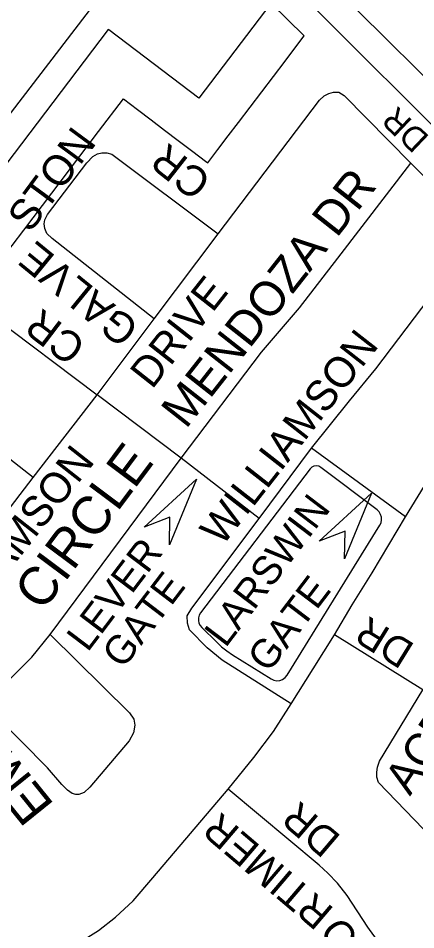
# Model space of a CAD drawing. Extents: x 586326 to 623965, y 4819854 to 4857850.
# Drawn here: x 593728 to 593986, y 4839211 to 4839802 of the extents above; entities that cross this region are included whole.
import ezdxf

# ---------------------------------------------------------------- set-up
doc = ezdxf.new("R2010")
doc.units = 0
for name, color, linetype in [('Major Rds and Hwys', 7, 'Continuous'), ('Minor Rd Lbls', 7, 'Continuous'), ('Minor Rds', 7, 'Continuous'), ('Park Outlines', 7, 'Continuous')]:
    doc.layers.add(name, color=color, linetype=linetype)

msp = doc.modelspace()

# ---------------------------------------------------------------- linework, layer by layer
at = {"layer": 'Major Rds and Hwys'}
for points in [[(593838.23, 4839891.01), (593493.75, 4839441.37)], [(594094.16, 4839635.97), (593838.23, 4839891.01)]]:
    msp.add_lwpolyline(points, dxfattribs=at)
at = {"layer": 'Minor Rd Lbls'}
for p, q in [((593809.94, 4839471.89), (593843.91, 4839503.06)), ((593843.91, 4839503.06), (593826.34, 4839460.44)), ((593923.52, 4839462.87), (593957.49, 4839494.03)), ((593957.49, 4839494.03), (593939.91, 4839451.41)), ((593826.73, 4839478.46), (593809.94, 4839471.89)), ((593826.34, 4839460.44), (593826.73, 4839478.46)), ((593826.73, 4839478.46), (593826.73, 4839478.46)), ((593940.31, 4839469.44), (593923.52, 4839462.87)), ((593939.91, 4839451.41), (593940.31, 4839469.44)), ((593940.31, 4839469.44), (593940.31, 4839469.44))]:
    msp.add_line(p, q, dxfattribs=at)
for points in [[(593826.73, 4839478.46), (593809.94, 4839471.89), (593843.91, 4839503.06), (593826.34, 4839460.44)], [(593940.31, 4839469.44), (593923.52, 4839462.87), (593957.49, 4839494.03), (593939.91, 4839451.41)]]:
    msp.add_lwpolyline(points, close=True, dxfattribs=at)
at = {"layer": 'Minor Rds'}
for points in [[(593857.91, 4839662.32), (593923.76, 4839749.05), (593926.81, 4839751.82), (593929.81, 4839753.38), (593932.79, 4839754.24), (593936.29, 4839754.18), (593939.83, 4839752.12), (593982.91, 4839708.21)], [(593816.57, 4839607.09), (593750.28, 4839659.25), (593746.86, 4839662.55), (593745.49, 4839665.84), (593745.04, 4839668.71), (593745.6, 4839671.44), (593747.4, 4839674.76), (593772.88, 4839708.37), (593776.62, 4839712.56), (593779.69, 4839714.26), (593782.53, 4839714.88), (593785.82, 4839714.84), (593789.11, 4839714), (593857.91, 4839662.32)], [(593834.03, 4839516.74), (593886.07, 4839585.55), (593910.81, 4839614.27), (593935.6, 4839646.56), (593982.91, 4839708.21)], [(593918.55, 4839523.14), (593943.17, 4839553.88), (593960.18, 4839574.64), (594019.88, 4839653.51), (594022.37, 4839657.98), (594023.31, 4839661.68), (594023.26, 4839666.16), (594020.93, 4839670.5), (593982.91, 4839708.21)], [(593816.57, 4839607.09), (593857.91, 4839662.32)], [(593979.54, 4839478.62), (594008.24, 4839525.54), (594027.12, 4839553.02), (594046.7, 4839577), (594094.16, 4839635.97)], [(593737.94, 4839504.16), (593670.09, 4839557.37), (593667.76, 4839560.79), (593666.66, 4839564.24), (593666.67, 4839567.83), (593668.28, 4839571.16), (593696.68, 4839608.28), (593700.07, 4839610.82), (593703.77, 4839611.73), (593707.29, 4839611.37), (593709.9, 4839610.13), (593779.44, 4839557.8)], [(593779.44, 4839557.8), (593816.57, 4839607.09)], [(593737.94, 4839504.16), (593779.44, 4839557.8)], [(593834.03, 4839516.74), (593779.44, 4839557.8)], [(593884.53, 4839477.62), (593918.55, 4839523.14)], [(593979.54, 4839478.62), (593918.55, 4839523.14)], [(593748.96, 4839402.21), (593834.03, 4839516.74)], [(593884.53, 4839477.62), (593834.03, 4839516.74)], [(593699.97, 4839454.55), (593737.94, 4839504.16)], [(593905.26, 4839357.41), (593860.6, 4839385.63), (593850.97, 4839393.58), (593839.34, 4839405.37), (593838.11, 4839409.67), (593837.88, 4839414.44), (593840.9, 4839419.37), (593884.53, 4839477.62)], [(593933.42, 4839402.13), (593944.96, 4839421.45), (593957.98, 4839442.41), (593979.54, 4839478.62)], [(593767.57, 4839298.56), (593765.63, 4839298.49), (593763.21, 4839299.13), (593760.37, 4839301.35), (593756.66, 4839304.88), (593747.37, 4839315.67), (593713.3, 4839349.94), (593711.22, 4839353.72), (593710.99, 4839358.48), (593712.12, 4839362.6), (593716.54, 4839366.95), (593726.83, 4839377.16), (593737.07, 4839387.51), (593748.96, 4839402.21)], [(593748.96, 4839402.21), (593800.43, 4839351.52), (593800.5, 4839351.45), (593803.27, 4839347.46), (593803.88, 4839343.44), (593803.09, 4839338.43), (593800.33, 4839333.29), (593774.76, 4839303.24), (593770.98, 4839299.73), (593767.57, 4839298.56)], [(593905.26, 4839357.41), (593919.55, 4839380.08), (593933.42, 4839402.13)], [(593990.66, 4839366.29), (593933.42, 4839402.13)], [(593974.91, 4839187.79), (594017.52, 4839225.52), (594021.1, 4839229.77), (594022.97, 4839234.03), (594023.41, 4839238.35), (594022.45, 4839241.89), (594020.18, 4839245.8), (593961.95, 4839306.17), (593961.02, 4839309.81), (593960.84, 4839313), (593961.4, 4839316.22), (593962.7, 4839320.07), (593990.66, 4839366.29)], [(593864.43, 4839301.99), (593881.24, 4839322.4), (593893.9, 4839339.4), (593905.26, 4839357.41)], [(593738.39, 4839187.62), (593769.91, 4839203.64), (593780.32, 4839210.3), (593791.43, 4839218.92), (593802.78, 4839229.44), (593815.69, 4839244.37), (593864.43, 4839301.99)], [(593974.91, 4839187.79), (593958.96, 4839206.95), (593955.09, 4839212.29), (593941.62, 4839232.92), (593935.36, 4839240.97), (593929.04, 4839247.37), (593923.56, 4839252.51), (593864.43, 4839301.99)]]:
    msp.add_lwpolyline(points, dxfattribs=at)
at = {"layer": 'Park Outlines'}
for points in [[(593872.13, 4839883.02), (594292.75, 4839466.57)], [(593892.09, 4839811.85), (593845.43, 4839750.37), (593786.98, 4839794.72), (593786.74, 4839794.91), (593577.1, 4839518.67)], [(593716.74, 4839644.74), (593731.85, 4839664.65), (593780.45, 4839728.68), (593796.52, 4839749.86), (593805.68, 4839742.91), (593814.44, 4839736.26), (593823.21, 4839729.61), (593831.97, 4839722.97), (593840.73, 4839716.32), (593850.69, 4839708.76), (593851.24, 4839708.34), (593857.88, 4839717.1), (593864.53, 4839725.86), (593871.18, 4839734.62), (593878.73, 4839744.58), (593886.29, 4839754.53), (593893.84, 4839764.49), (593901.4, 4839774.44), (593911.05, 4839787.17), (593913.79, 4839790.77), (593892.27, 4839812.09)]]:
    msp.add_lwpolyline(points, dxfattribs=at)
msp.add_lwpolyline([(593917.62, 4839509.82), (593846.63, 4839416.36), (593845.76, 4839414.86), (593845.26, 4839413.19), (593845.17, 4839411.46), (593845.51, 4839409.75), (593846.24, 4839408.17), (593847.32, 4839406.81), (593857.04, 4839397.24), (593860.25, 4839394.3), (593863.66, 4839391.61), (593867.26, 4839389.16), (593892.31, 4839373.46), (593894.09, 4839372.64), (593896.03, 4839372.32), (593897.99, 4839372.51), (593899.83, 4839373.2), (593901.42, 4839374.34), (593902.67, 4839375.86), (593902.67, 4839375.86), (593962.9, 4839473.18), (593963.67, 4839474.85), (593964.01, 4839476.66), (593963.89, 4839478.49), (593963.34, 4839480.25), (593962.37, 4839481.81), (593961.06, 4839483.1), (593924.62, 4839510.77), (593923.24, 4839511.51), (593921.71, 4839511.79), (593920.16, 4839511.58), (593918.75, 4839510.9)], close=True, dxfattribs=at)

# ---------------------------------------------------------------- texts
at = {"layer": 'Minor Rd Lbls'}
for s, height, rotation, p in [('DR', 15.628, 136.49042, (593995.61, 4839725.16)), ('STON', 19.78, 53.57796, (593736.01, 4839662.34)), ('CR', 19.78, 141.80589, (593854.76, 4839698.5)), ('MENDOZA DR', 22.379, 51.76293, (593837.09, 4839535.12)), ('GALVE', 19.78, 140.74036, (593807.94, 4839602.79)), ('WILLIAMSON        DRIVE', 19.8244, 51.76293, (593675.6, 4839383.87)), ('CR', 19.78, 142.72049, (593773.4, 4839591.62)), ('WILLIAMSON ', 19.7797, 51.96407, (593860.5, 4839458.95)), ('CIRCLE', 24.797, 53.21581, (593744.02, 4839416.5)), ('LARSWIN', 18.677, 52.79053, (593862.76, 4839393.16)), ('LEVER ', 18.677, 52.79053, (593773.32, 4839390.31)), ('GATE', 18.677, 52.68123, (593796.25, 4839379.35)), ('GATE', 18.677, 52.68123, (593890.6, 4839376.8)), ('DR', 18.996, 148.36276, (593986.33, 4839395.56)), ('ACE', 21.26, 56.52108, (593982.41, 4839297.03)), ('EMM', 24.797, 128.87875, (593752.19, 4839291.71)), ('DR', 19.187, 139.58673, (593938.44, 4839271.02)), ('RTIMER', 19.187, 139.58673, (593933.85, 4839224.03)), ('MO', 19.187, 127.77785, (593963.44, 4839187.94))]:
    msp.add_text(s, height=height, rotation=rotation, dxfattribs=at).set_placement(p)

doc.saveas('drawing.dxf')
